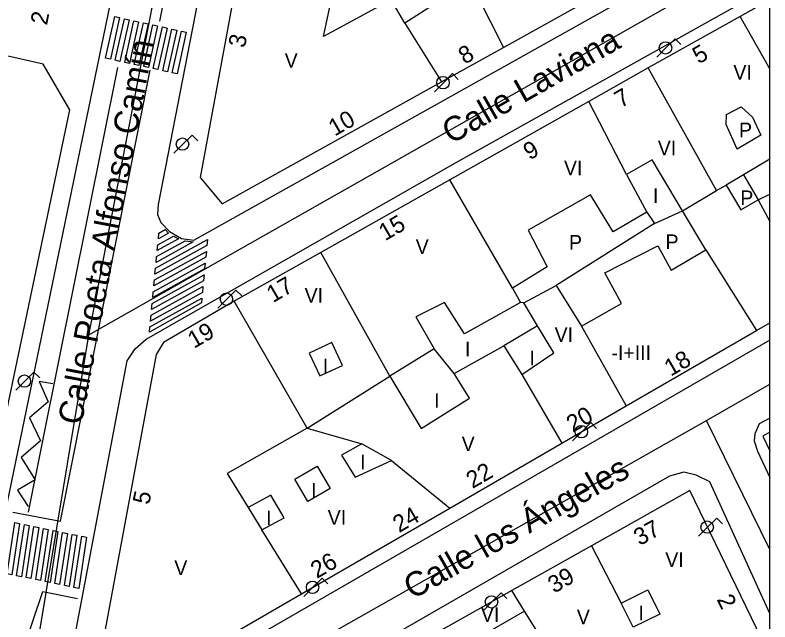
# Model space of a CAD drawing. Extents: x 282771 to 285132, y 4823109 to 4825496.
# Drawn here: x 285052.6 to 285130.1, y 4823326.5 to 4823388.8 of the extents above; entities that cross this region are included whole.
import ezdxf

# ---------------------------------------------------------------- set-up
doc = ezdxf.new("R2010")
doc.units = 0
for name, color, linetype in [('ACERA-BORDILLO', 7, 'Continuous'), ('CALLE-EJE', 7, 'Continuous'), ('CALLE-TEXTO', 7, 'Continuous'), ('CARGA_DESCARGA', 7, 'Continuous'), ('Default', 7, 'Continuous'), ('EDIFICIO', 7, 'Continuous'), ('FAROLA', 7, 'Continuous'), ('INTERIOR-EDIFICIO', 7, 'Continuous'), ('MEDIANERA', 7, 'Continuous'), ('NUM-PORTAL', 7, 'Continuous'), ('NUM-VADO', 7, 'Continuous'), ('PASO-PEATONES', 7, 'Continuous'), ('SENAL-VIARIA', 7, 'Continuous'), ('TXT-ALTURA-EDIFICIO', 7, 'Continuous')]:
    doc.layers.add(name, color=color, linetype=linetype)

msp = doc.modelspace()

# ---------------------------------------------------------------- linework, layer by layer
at = {"layer": 'ACERA-BORDILLO'}
for points in [[(285073.813, 4823402.773), (285067.303, 4823369.332), (285067.253, 4823368.302), (285067.573, 4823367.472), (285068.483, 4823366.562), (285069.693, 4823365.852), (285070.983, 4823365.682), (285130.1, 4823398.794)], [(285064.123, 4823398.513), (285050.442, 4823332.302), (285050.311, 4823331.906), (285050.106, 4823331.352)], [(285130.1, 4823355.393), (285061.368, 4823315.707), (285061.047, 4823315.55), (285060.697, 4823315.436), (285060.326, 4823315.372), (285059.946, 4823315.362), (285059.568, 4823315.407), (285059.205, 4823315.506), (285058.867, 4823315.653), (285058.562, 4823315.839), (285058.286, 4823316.066), (285058.036, 4823316.337), (285057.823, 4823316.647), (285057.656, 4823316.988), (285057.54, 4823317.351), (285057.479, 4823317.722), (285057.471, 4823318.09), (285057.514, 4823318.445), (285064.143, 4823353.272), (285064.943, 4823354.522), (285066.063, 4823355.502), (285097.813, 4823373.603), (285130.1, 4823391.695)], [(285130.1, 4823347.393), (285128.983, 4823346.793), (285128.553, 4823345.773), (285128.493, 4823345.063), (285128.823, 4823343.983), (285130.1, 4823341.31)], [(285130.1, 4823327.34), (285123.925, 4823340.836), (285122.526, 4823341.52), (285121.252, 4823341.831), (285119.791, 4823341.427), (285060.19, 4823307.101), (285059.838, 4823306.89), (285059.494, 4823306.66), (285059.159, 4823306.411), (285058.835, 4823306.144), (285058.522, 4823305.861), (285058.223, 4823305.561), (285057.939, 4823305.246), (285057.671, 4823304.916), (285057.419, 4823304.574), (285057.185, 4823304.22), (285056.969, 4823303.855), (285056.773, 4823303.482), (285056.596, 4823303.101), (285056.439, 4823302.714), (285056.302, 4823302.323), (285056.186, 4823301.93), (285054.125, 4823294.303)]]:
    msp.add_lwpolyline(points, dxfattribs=at)
at = {"layer": 'CALLE-EJE'}
for points in [[(285069.611, 4823404.832), (285060.149, 4823355.921)], [(285130.1, 4823395.621), (285060.149, 4823355.921)], [(285060.149, 4823355.921), (285052.522, 4823309.882)], [(285123.593, 4823347.143), (285130.1, 4823350.881)], [(285052.522, 4823309.882), (285058.372, 4823310.172), (285123.593, 4823347.143)], [(285130.1, 4823333.908), (285123.593, 4823347.143)]]:
    msp.add_lwpolyline(points, dxfattribs=at)
at = {"layer": 'CARGA_DESCARGA'}
msp.add_lwpolyline([(285056.507, 4823350.919), (285055.077, 4823351.168), (285056.009, 4823349.053), (285054.113, 4823347.405), (285055.232, 4823345.073), (285053.243, 4823343.362), (285054.673, 4823341.061), (285052.87, 4823340.004), (285053.958, 4823338.324)], dxfattribs=at)
at = {"layer": 'Default'}
msp.add_lwpolyline([(282771.5, 4823109), (285130.1, 4823109), (285130.1, 4825495.5)], dxfattribs=at)
at = {"layer": 'EDIFICIO'}
for points in [[(285077.243, 4823402.543), (285071.633, 4823372.122), (285073.883, 4823369.402), (285096.393, 4823381.923), (285102.763, 4823385.473), (285110.623, 4823389.843), (285120.483, 4823395.333), (285130.1, 4823400.685)], [(285017.363, 4823375.972), (285044.132, 4823333.972), (285049.042, 4823335.252), (285058.243, 4823379.052), (285055.513, 4823383.732), (285049.443, 4823385.112), (285024.463, 4823391.562), (285020.343, 4823388.622), (285017.363, 4823375.972)], [(285130.1, 4823390.383), (285127.033, 4823388.653), (285117.613, 4823383.353), (285111.513, 4823379.913), (285097.253, 4823371.873), (285084.003, 4823364.402), (285075.123, 4823359.402), (285067.843, 4823355.162), (285067.103, 4823353.912), (285061.092, 4823321.442), (285064.542, 4823319.212), (285082.012, 4823329.332), (285097.243, 4823338.152), (285108.753, 4823344.823), (285115.353, 4823348.643)], [(285115.353, 4823348.643), (285128.733, 4823356.403), (285130.1, 4823357.195)], [(285130.1, 4823345.951), (285129.373, 4823345.553)], [(285129.373, 4823345.553), (285130.1, 4823344.043)], [(285130.1, 4823322.945), (285129.772, 4823323.622), (285121.883, 4823339.953), (285111.783, 4823334.272), (285103.612, 4823329.672), (285092.262, 4823323.292), (285082.702, 4823317.912), (285069.462, 4823310.462), (285060.332, 4823305.332), (285058.092, 4823295.551), (285057.082, 4823291.131)]]:
    msp.add_lwpolyline(points, dxfattribs=at)
at = {"layer": 'FAROLA'}
for p, q in [((285120.365, 4823386.343), (285119.425, 4823385.413)), ((285120.955, 4823385.753), (285120.365, 4823386.343)), ((285119.425, 4823385.413), (285118.495, 4823384.473)), ((285097.528, 4823382.774), (285096.588, 4823381.844)), ((285098.118, 4823382.184), (285097.528, 4823382.774)), ((285096.588, 4823381.844), (285095.658, 4823380.904)), ((285070.785, 4823376.464), (285069.845, 4823375.534)), ((285071.375, 4823375.874), (285070.785, 4823376.464)), ((285069.845, 4823375.534), (285068.915, 4823374.594)), ((285075.292, 4823360.538), (285074.352, 4823359.608)), ((285075.882, 4823359.948), (285075.292, 4823360.538)), ((285074.352, 4823359.608), (285073.422, 4823358.668)), ((285054.559, 4823352.124), (285053.619, 4823351.194)), ((285055.149, 4823351.534), (285054.559, 4823352.124)), ((285053.619, 4823351.194), (285052.689, 4823350.254)), ((285111.721, 4823346.926), (285110.781, 4823345.996)), ((285112.311, 4823346.336), (285111.721, 4823346.926)), ((285110.781, 4823345.996), (285109.851, 4823345.056)), ((285124.636, 4823337.13), (285123.696, 4823336.2)), ((285125.226, 4823336.54), (285124.636, 4823337.13)), ((285123.696, 4823336.2), (285122.766, 4823335.26)), ((285084.138, 4823330.948), (285083.198, 4823330.018)), ((285084.728, 4823330.358), (285084.138, 4823330.948)), ((285083.198, 4823330.018), (285082.268, 4823329.078)), ((285102.5, 4823329.449), (285101.56, 4823328.519)), ((285103.09, 4823328.859), (285102.5, 4823329.449)), ((285101.56, 4823328.519), (285100.63, 4823327.579))]:
    msp.add_line(p, q, dxfattribs=at)
for centre in [(285119.385, 4823385.413), (285096.548, 4823381.844), (285069.805, 4823375.534), (285074.312, 4823359.608), (285053.579, 4823351.194), (285110.741, 4823345.996), (285123.656, 4823336.2), (285083.158, 4823330.018), (285101.52, 4823328.519)]:
    msp.add_circle(centre, 0.638, dxfattribs=at)
at = {"layer": 'INTERIOR-EDIFICIO'}
for points in [[(285091.673, 4823395.293), (285095.103, 4823389.523), (285092.623, 4823387.963), (285091.213, 4823390.383), (285084.273, 4823386.593), (285086.373, 4823396.353), (285094.633, 4823401.233), (285096.533, 4823397.913), (285091.673, 4823395.293)], [(285125.603, 4823377.533), (285125.653, 4823378.563), (285127.143, 4823379.353), (285128.323, 4823378.313), (285129.153, 4823376.443), (285126.753, 4823375.003), (285125.603, 4823377.533)], [(285095.643, 4823354.522), (285091.083, 4823351.692), (285094.293, 4823346.342), (285099.253, 4823349.442), (285097.693, 4823351.962), (285102.773, 4823354.833), (285104.633, 4823351.863), (285107.933, 4823354.083), (285106.253, 4823356.883), (285104.853, 4823359.243), (285108.173, 4823361.023), (285110.773, 4823356.843), (285114.853, 4823359.153), (285113.143, 4823362.303), (285118.603, 4823365.093), (285119.963, 4823362.573), (285123.513, 4823364.683), (285121.123, 4823368.673), (285118.003, 4823373.913), (285115.393, 4823372.403), (285117.453, 4823368.533), (285114.003, 4823366.513), (285111.683, 4823370.333), (285105.293, 4823366.693), (285107.243, 4823362.943), (285103.693, 4823360.743), (285104.503, 4823359.263), (285098.753, 4823356.033), (285096.693, 4823359.253), (285093.773, 4823357.802), (285095.643, 4823354.522)], [(285130.1, 4823373.988), (285127.373, 4823372.373), (285125.613, 4823371.333), (285127.113, 4823368.783), (285128.883, 4823369.823)], [(285128.883, 4823369.823), (285130.1, 4823370.409)], [(285082.803, 4823354.062), (285083.893, 4823351.722), (285086.223, 4823352.812), (285085.143, 4823355.152), (285082.803, 4823354.062)], [(285086.143, 4823343.592), (285087.513, 4823341.322), (285091.263, 4823343.032), (285088.213, 4823344.742), (285086.143, 4823343.592)], [(285081.322, 4823341.122), (285083.633, 4823342.462), (285084.962, 4823340.152), (285082.662, 4823338.822), (285081.322, 4823341.122)], [(285076.536, 4823338.204), (285077.955, 4823335.904), (285080.242, 4823337.152), (285078.862, 4823339.472), (285076.536, 4823338.204)], [(285117.582, 4823329.742), (285118.792, 4823327.252), (285116.052, 4823325.912), (285114.832, 4823328.402), (285117.582, 4823329.742)]]:
    msp.add_lwpolyline(points, dxfattribs=at)
at = {"layer": 'MEDIANERA'}
for p, q in [((285097.213, 4823396.433), (285102.763, 4823385.473)), ((285130.1, 4823383.259), (285127.033, 4823388.653)), ((285092.623, 4823387.963), (285096.393, 4823381.923)), ((285124.633, 4823370.753), (285117.613, 4823383.353)), ((285115.393, 4823372.403), (285111.513, 4823379.913)), ((285103.693, 4823360.743), (285097.253, 4823371.873)), ((285124.633, 4823370.753), (285125.613, 4823371.333)), ((285117.453, 4823368.533), (285118.243, 4823367.393)), ((285118.243, 4823367.393), (285108.173, 4823361.023)), ((285123.513, 4823364.683), (285128.733, 4823356.403)), ((285082.603, 4823346.362), (285075.123, 4823359.402)), ((285104.853, 4823359.243), (285104.503, 4823359.263)), ((285106.253, 4823356.883), (285102.773, 4823354.833)), ((285110.773, 4823356.843), (285115.353, 4823348.643)), ((285097.693, 4823351.962), (285095.643, 4823354.522)), ((285104.633, 4823351.863), (285108.753, 4823344.823)), ((285082.603, 4823346.362), (285088.213, 4823344.742)), ((285091.263, 4823343.032), (285097.243, 4823338.152)), ((285076.532, 4823338.202), (285076.536, 4823338.204)), ((285082.012, 4823329.332), (285077.956, 4823335.904)), ((285111.783, 4823334.272), (285114.832, 4823328.402)), ((285104.922, 4823327.582), (285103.612, 4823329.672)), ((285104.922, 4823327.582), (285093.732, 4823321.142)), ((285108.112, 4823322.502), (285104.922, 4823327.582))]:
    msp.add_line(p, q, dxfattribs=at)
for points in [[(285127.373, 4823372.373), (285128.883, 4823369.823), (285130.1, 4823367.573)], [(285118.243, 4823367.393), (285121.123, 4823368.673), (285124.633, 4823370.753)], [(285082.603, 4823346.362), (285091.083, 4823351.692), (285084.003, 4823364.402)], [(285082.603, 4823346.362), (285074.382, 4823341.692), (285076.536, 4823338.204)]]:
    msp.add_lwpolyline(points, dxfattribs=at)
at = {"layer": 'PASO-PEATONES'}
for points in [[(285061.917, 4823384.352), (285062.859, 4823388.628), (285063.347, 4823388.522), (285062.406, 4823384.246)], [(285062.894, 4823384.139), (285063.836, 4823388.415), (285064.324, 4823388.308), (285063.383, 4823384.033)], [(285063.871, 4823383.926), (285064.813, 4823388.202), (285065.301, 4823388.095), (285064.36, 4823383.82)], [(285064.848, 4823383.713), (285065.79, 4823387.989), (285066.278, 4823387.882), (285065.337, 4823383.607)], [(285065.826, 4823383.5), (285066.767, 4823387.776), (285067.256, 4823387.669), (285066.314, 4823383.394)], [(285066.803, 4823383.287), (285067.744, 4823387.563), (285068.233, 4823387.456), (285067.291, 4823383.181)], [(285067.78, 4823383.074), (285068.721, 4823387.35), (285069.21, 4823387.243), (285068.268, 4823382.968)], [(285068.757, 4823382.861), (285069.698, 4823387.137), (285070.187, 4823387.03), (285069.245, 4823382.755)], [(285067.328, 4823365.8), (285067.386, 4823366.403), (285068.013, 4823366.749), (285068.359, 4823366.403), (285068.373, 4823366.377)], [(285067.212, 4823364.594), (285067.27, 4823365.197), (285068.89, 4823366.091), (285069.392, 4823365.797)], [(285066.981, 4823362.182), (285067.039, 4823362.785), (285072.369, 4823365.727), (285072.311, 4823365.124)], [(285067.096, 4823363.388), (285067.154, 4823363.991), (285070.07, 4823365.601), (285070.906, 4823365.491)], [(285066.865, 4823360.976), (285066.923, 4823361.579), (285072.253, 4823364.521), (285072.195, 4823363.918)], [(285066.749, 4823359.77), (285066.807, 4823360.373), (285072.137, 4823363.315), (285072.079, 4823362.712)], [(285066.633, 4823358.563), (285066.691, 4823359.166), (285072.021, 4823362.109), (285071.964, 4823361.506)], [(285066.517, 4823357.357), (285066.575, 4823357.96), (285071.906, 4823360.903), (285071.848, 4823360.3)], [(285066.41, 4823356.235), (285066.46, 4823356.754), (285071.79, 4823359.696), (285071.745, 4823359.225)], [(285051.799, 4823331.408), (285052.599, 4823336.658), (285053.09, 4823336.558), (285052.289, 4823331.308)], [(285052.78, 4823331.208), (285053.58, 4823336.458), (285054.071, 4823336.357), (285053.27, 4823331.108)], [(285053.761, 4823331.008), (285054.561, 4823336.257), (285055.052, 4823336.157), (285054.251, 4823330.908)], [(285054.742, 4823330.808), (285055.542, 4823336.057), (285056.033, 4823335.957), (285055.232, 4823330.708)], [(285055.723, 4823330.608), (285056.524, 4823335.857), (285057.014, 4823335.757), (285056.213, 4823330.507)], [(285056.704, 4823330.407), (285057.505, 4823335.657), (285057.995, 4823335.557), (285057.194, 4823330.307)], [(285057.685, 4823330.207), (285058.486, 4823335.456), (285058.976, 4823335.356), (285058.175, 4823330.107)], [(285058.666, 4823330.007), (285059.467, 4823335.256), (285059.957, 4823335.156), (285059.156, 4823329.907)]]:
    msp.add_lwpolyline(points, close=True, dxfattribs=at)
at = {"layer": 'SENAL-VIARIA'}
for p, q in [((285067.483, 4823388.167), (285076.03, 4823431.736)), ((285063.13, 4823383.39), (285053.968, 4823337.72))]:
    msp.add_line(p, q, dxfattribs=at)
for points in [[(285052.393, 4823337.732), (285057.273, 4823336.8), (285066.486, 4823383.135)], [(285044.317, 4823297.643), (285047.021, 4823297.518), (285050.408, 4823313.442), (285050.981, 4823315.744), (285051.603, 4823317.805), (285052.473, 4823320.417), (285053.378, 4823323.39), (285055.456, 4823329.592), (285059.03, 4823328.877)]]:
    msp.add_lwpolyline(points, dxfattribs=at)

# ---------------------------------------------------------------- texts
at = {"layer": 'CALLE-TEXTO'}
for s, rotation, p in [('Calle Laviana', 29.68703, (285097.365, 4823375.476)), ('Calle Poeta Alfonso Camín', 79.29326, (285059.442, 4823346.595)), ('Calle los Ángeles', 29.54727, (285093.418, 4823328.723))]:
    msp.add_text(s, height=2.5, rotation=rotation, dxfattribs=at).set_placement(p)
at = {"layer": 'NUM-PORTAL'}
for s, rotation, p in [('2', 78.33959, (285055.888, 4823387.686)), ('3', 78.14734, (285076.195, 4823385.347)), ('8', 30.08049, (285098.772, 4823383.686)), ('5', 30.08049, (285122.796, 4823383.713)), ('7', 30.08049, (285114.797, 4823379.211)), ('10', 29.83659, (285085.434, 4823376.296)), ('9', 30.08049, (285105.438, 4823373.849)), ('15', 30.08049, (285090.6, 4823365.552)), ('17', 30.08049, (285079.091, 4823359.198)), ('18', 30.08049, (285119.913, 4823351.635)), ('20', 30.08049, (285109.864, 4823345.876)), ('22', 30.08049, (285099.572, 4823340.112)), ('5', 78.33959, (285066.376, 4823338.438)), ('24', 30.08049, (285092.04, 4823335.582)), ('37', 28.71051, (285116.728, 4823334.243)), ('26', 30.08049, (285083.603, 4823330.873)), ('39', 30.23049, (285107.956, 4823329.35)), ('2', 296.21952, (285124.611, 4823328.779))]:
    msp.add_text(s, height=1.75, rotation=rotation, dxfattribs=at).set_placement(p)
at = {"layer": 'NUM-VADO'}
msp.add_text('19', height=1.75, rotation=30.08049, dxfattribs=at).set_placement((285070.991, 4823354.504))
at = {"layer": 'TXT-ALTURA-EDIFICIO'}
for s, p in [('V', (285080.294, 4823383.373)), ('VI', (285126.353, 4823382.153)), ('P', (285126.927, 4823376.243)), ('VI', (285118.593, 4823374.393)), ('VI', (285108.963, 4823372.343)), ('I', (285118.102, 4823369.493)), ('P', (285127.057, 4823369.273)), ('P', (285109.477, 4823364.693)), ('P', (285119.387, 4823364.753)), ('V', (285093.744, 4823364.253)), ('VI', (285082.343, 4823359.252)), ('VI', (285108.003, 4823355.223)), ('I', (285098.802, 4823353.743)), ('I', (285105.422, 4823352.823)), ('-I+III', (285113.828, 4823353.363)), ('I', (285084.202, 4823351.982)), ('I', (285095.642, 4823348.452)), ('V', (285098.464, 4823344.002)), ('I', (285088.041, 4823342.122)), ('I', (285083.001, 4823339.232)), ('VI', (285084.713, 4823336.442)), ('I', (285078.391, 4823336.402)), ('VI', (285119.363, 4823332.102)), ('V', (285068.964, 4823331.272)), ('VI', (285100.433, 4823326.462)), ('I', (285116.611, 4823326.632)), ('V', (285110.284, 4823326.222))]:
    msp.add_text(s, height=1.5, rotation=0.00059, dxfattribs=at).set_placement(p)

doc.saveas('drawing.dxf')
